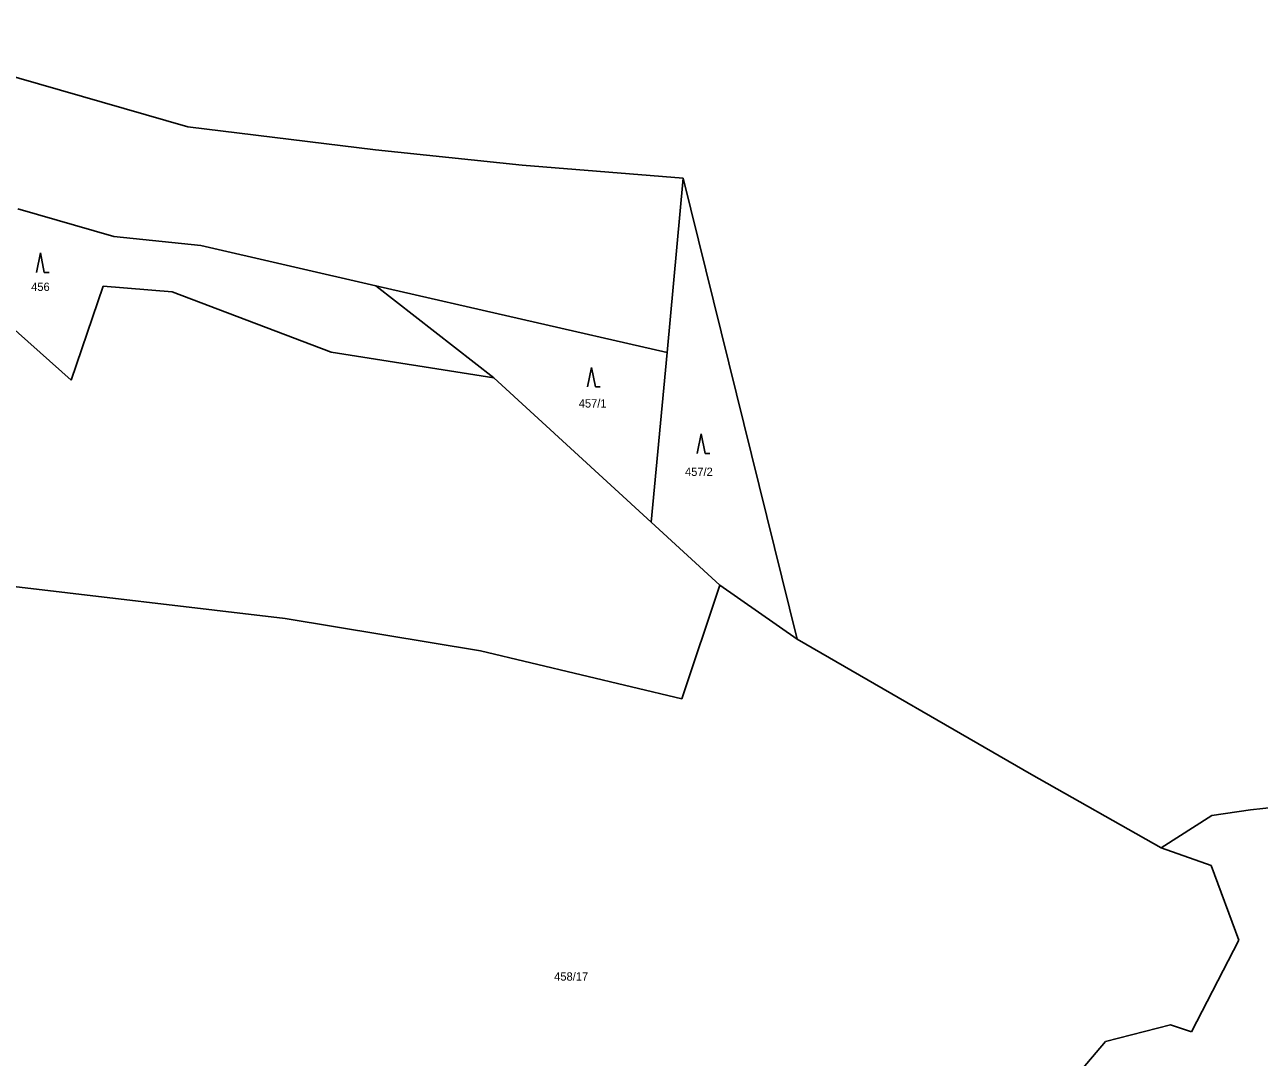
# Model space of a CAD drawing. Extents: x -791032 to -787751, y -1106872 to -1104403.
# Drawn here: x -788686.3 to -788433.5, y -1105023 to -1104811.6 of the extents above; entities that cross this region are included whole.
import ezdxf

# ---------------------------------------------------------------- set-up
doc = ezdxf.new("R2010")
doc.units = 0
for name, color, linetype in [('Vrstva 1', 7, 'Continuous'), ('Vrstva 14', 7, 'Continuous'), ('Vrstva 23', 7, 'Continuous'), ('Vrstva 4', 7, 'Continuous')]:
    doc.layers.add(name, color=color, linetype=linetype)

msp = doc.modelspace()

# ---------------------------------------------------------------- linework, layer by layer
at = {"layer": 'Vrstva 1'}
for p, q in [((-788551.41, -1104843.02), (-788554.73, -1104878.68)), ((-788687.63, -1104849.3), (-788668, -1104854.94)), ((-788668, -1104854.94), (-788650.22, -1104856.83)), ((-788650.22, -1104856.83), (-788614.39, -1104865.03)), ((-788670.22, -1104865.1), (-788676.76, -1104884.35)), ((-788656.09, -1104866.27), (-788670.22, -1104865.1)), ((-788590.19, -1104883.87), (-788614.39, -1104865.03)), ((-788614.39, -1104865.03), (-788554.73, -1104878.68)), ((-788623.52, -1104878.64), (-788656.09, -1104866.27)), ((-788676.76, -1104884.35), (-788693.88, -1104869.12)), ((-788590.19, -1104883.87), (-788623.52, -1104878.64)), ((-788554.73, -1104878.68), (-788557.96, -1104913.48)), ((-788557.96, -1104913.48), (-788590.19, -1104883.87)), ((-788543.93, -1104926.36), (-788557.96, -1104913.48)), ((-788693.86, -1104925.98), (-788632.92, -1104933.19)), ((-788551.72, -1104949.64), (-788543.93, -1104926.36)), ((-788528.12, -1104937.4), (-788543.93, -1104926.36)), ((-788632.92, -1104933.19), (-788592.9, -1104939.76)), ((-788592.9, -1104939.76), (-788551.72, -1104949.64)), ((-788453.57, -1104980.14), (-788443.32, -1104983.77)), ((-788443.32, -1104983.77), (-788437.67, -1104999.04)), ((-788437.67, -1104999.04), (-788447.32, -1105017.82)), ((-788451.62, -1105016.36), (-788464.93, -1105019.79)), ((-788447.32, -1105017.82), (-788451.62, -1105016.36)), ((-788464.93, -1105019.79), (-788481.74, -1105039.38))]:
    msp.add_line(p, q, dxfattribs=at)
at = {"layer": 'Vrstva 23'}
for p, q in [((-788683.85, -1104862.33), (-788683.05, -1104858.33)), ((-788683.05, -1104858.33), (-788682.25, -1104862.33)), ((-788682.25, -1104862.33), (-788681.25, -1104862.33)), ((-788571.01, -1104885.77), (-788570.21, -1104881.77)), ((-788570.21, -1104881.77), (-788569.41, -1104885.77)), ((-788569.41, -1104885.77), (-788568.41, -1104885.77)), ((-788548.56, -1104899.38), (-788547.76, -1104895.38)), ((-788547.76, -1104895.38), (-788546.96, -1104899.38)), ((-788546.96, -1104899.38), (-788545.96, -1104899.38))]:
    msp.add_line(p, q, dxfattribs=at)
at = {"layer": 'Vrstva 4'}
for p, q in [((-788725.66, -1104811.6), (-788652.84, -1104832.48)), ((-788652.84, -1104832.48), (-788614.44, -1104837.22)), ((-788614.44, -1104837.22), (-788584.41, -1104840.38)), ((-788584.41, -1104840.38), (-788551.41, -1104843.02)), ((-788551.41, -1104843.02), (-788528.12, -1104937.4)), ((-788528.12, -1104937.4), (-788480.14, -1104965.11)), ((-788480.14, -1104965.11), (-788453.57, -1104980.14)), ((-788435.26, -1104972.35), (-788427.44, -1104971.46)), ((-788443.16, -1104973.5), (-788453.57, -1104980.14)), ((-788443.16, -1104973.5), (-788435.26, -1104972.35))]:
    msp.add_line(p, q, dxfattribs=at)

# ---------------------------------------------------------------- texts
at = {"layer": 'Vrstva 14'}
for s, p in [('456', (-788684.929, -1104866.11)), ('457/1', (-788572.812, -1104889.98)), ('457/2', (-788551.058, -1104903.98)), ('458/17', (-788577.842, -1105007.31))]:
    msp.add_text(s, height=1.7, dxfattribs=at).set_placement(p)

doc.saveas('drawing.dxf')
